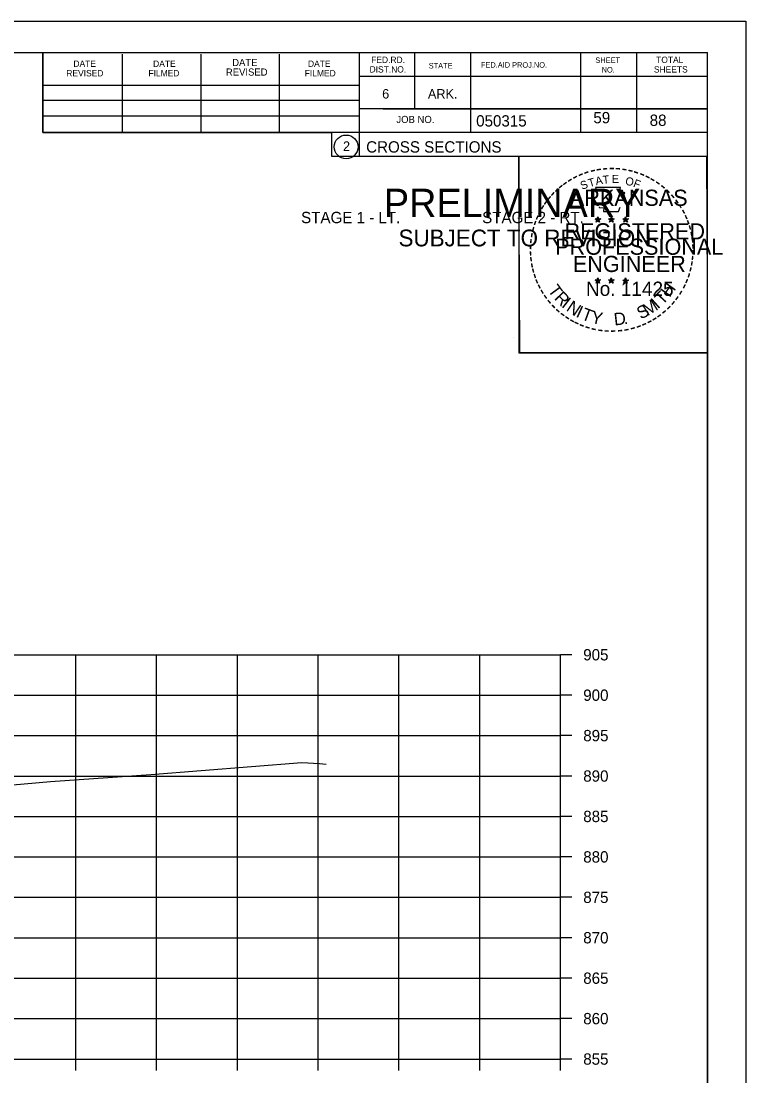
# Model space of a CAD drawing. Extents: x 1486524 to 1499135, y 326561 to 337924.
# Drawn here: x 1489056.1 to 1489145.8, y 330088.8 to 330219.2 of the extents above; entities that cross this region are included whole.
import ezdxf

# ---------------------------------------------------------------- set-up
doc = ezdxf.new("R2010")
doc.units = 0
for name, color, linetype in [('Default', 7, 'Continuous'), ('E_Const Align', 7, 'Continuous'), ('E_Const Align Station', 7, 'Continuous'), ('E_Ownership Information', 7, 'Continuous'), ('E_Property Line', 7, 'Continuous'), ('E_Quarter Calls', 7, 'Continuous'), ('E_Section Line', 7, 'Continuous'), ('E_Station Offset', 7, 'Continuous'), ('E_Tract Number', 7, 'Continuous'), ('S_SIXTEEN_SECTION', 7, 'Continuous')]:
    doc.layers.add(name, color=color, linetype=linetype)

msp = doc.modelspace()

# ---------------------------------------------------------------- linework, layer by layer
at = {"layer": 'E_Const Align'}
for p, q in [((1489122.89, 330090.89), (1489122.89, 330140.89)), ((1489124.29, 330140.89), (1489122.89, 330140.89)), ((1489124.29, 330135.89), (1489122.89, 330135.89)), ((1489124.29, 330130.89), (1489122.89, 330130.89)), ((1489124.29, 330125.89), (1489122.89, 330125.89)), ((1489124.29, 330120.89), (1489122.89, 330120.89)), ((1489124.29, 330115.89), (1489122.89, 330115.89)), ((1489124.29, 330110.89), (1489122.89, 330110.89)), ((1489124.29, 330105.89), (1489122.89, 330105.89)), ((1489124.29, 330100.89), (1489122.89, 330100.89)), ((1489124.29, 330095.89), (1489122.89, 330095.89)), ((1488842.89, 330090.89), (1489122.89, 330090.89)), ((1489062.89, 330089.49), (1489062.89, 330090.89)), ((1489072.89, 330089.49), (1489072.89, 330090.89)), ((1489082.89, 330089.49), (1489082.89, 330090.89)), ((1489092.89, 330089.49), (1489092.89, 330090.89)), ((1489102.89, 330089.49), (1489102.89, 330090.89)), ((1489112.89, 330089.49), (1489112.89, 330090.89)), ((1489122.89, 330089.49), (1489122.89, 330090.89)), ((1489124.29, 330090.89), (1489122.89, 330090.89))]:
    msp.add_line(p, q, dxfattribs=at)
at = {"layer": 'E_Ownership Information'}
for p, q in [((1488842.89, 330140.89), (1489122.89, 330140.89)), ((1489062.89, 330090.89), (1489062.89, 330140.89)), ((1489072.89, 330090.89), (1489072.89, 330140.89)), ((1489082.89, 330090.89), (1489082.89, 330140.89)), ((1489092.89, 330090.89), (1489092.89, 330140.89)), ((1489102.89, 330090.89), (1489102.89, 330140.89)), ((1489112.89, 330090.89), (1489112.89, 330140.89)), ((1489122.89, 330090.89), (1489122.89, 330140.89)), ((1488842.89, 330135.89), (1489122.89, 330135.89)), ((1488842.89, 330130.89), (1489122.89, 330130.89)), ((1488842.89, 330125.89), (1489122.89, 330125.89)), ((1488842.89, 330120.89), (1489122.89, 330120.89)), ((1488842.89, 330115.89), (1489122.89, 330115.89)), ((1488842.89, 330110.89), (1489122.89, 330110.89)), ((1488842.89, 330105.89), (1489122.89, 330105.89)), ((1488842.89, 330100.89), (1489122.89, 330100.89)), ((1488842.89, 330095.89), (1489122.89, 330095.89)), ((1488842.89, 330090.89), (1489122.89, 330090.89))]:
    msp.add_line(p, q, dxfattribs=at)
at = {"layer": 'E_Property Line'}
for p, q in [((1488824.89, 330215.35), (1489141.07, 330215.35)), ((1489058.81, 330205.47), (1489058.81, 330215.35)), ((1489068.67, 330205.47), (1489068.67, 330215.15)), ((1489078.43, 330205.47), (1489078.43, 330215.15)), ((1489088.11, 330205.47), (1489088.11, 330215.15)), ((1489097.97, 330215.35), (1489097.97, 330202.55)), ((1489104.81, 330215.35), (1489104.81, 330208.41)), ((1489111.75, 330215.35), (1489111.75, 330205.47)), ((1489125.33, 330215.35), (1489125.33, 330205.47)), ((1489132.27, 330215.35), (1489132.27, 330205.47)), ((1489141.07, 330009.89), (1489141.07, 330215.35)), ((1489141.07, 330212.41), (1489097.97, 330212.41)), ((1489141.07, 330212.43), (1489141.07, 330212.43)), ((1489058.81, 330211.33), (1489097.97, 330211.33)), ((1489058.81, 330209.47), (1489097.97, 330209.47)), ((1489141.07, 330208.41), (1489097.97, 330208.41)), ((1489100.93, 330208.41), (1489141.07, 330208.41)), ((1489058.81, 330205.47), (1489058.81, 330207.53)), ((1489058.81, 330207.53), (1489097.97, 330207.53)), ((1489141.07, 330205.47), (1489058.81, 330205.47)), ((1489097.97, 330202.55), (1489141.07, 330202.55))]:
    msp.add_line(p, q, dxfattribs=at)
msp.add_circle((1489096.35, 330203.69), 1.47, dxfattribs=at)
at = {"layer": 'E_Quarter Calls'}
for p, q in [((1488812.48, 330219.25), (1489145.82, 330219.25)), ((1489117.1, 330180.1), (1489117.1, 330180.1))]:
    msp.add_line(p, q, dxfattribs=at)
for points in [[(1488812.48, 330219.25), (1489145.82, 330219.25), (1489145.82, 330005.91), (1488812.48, 330005.91)], [(1489058.81, 330215.35), (1489058.81, 330205.47), (1489094.54, 330205.47), (1489094.54, 330202.55), (1489117.74, 330202.55), (1489117.74, 330178.22), (1489141.07, 330178.22), (1489141.07, 330009.89), (1488824.89, 330009.89), (1488824.89, 330215.35)], [(1489117.74, 330202.55), (1489140.94, 330202.55), (1489141.07, 330178.22), (1489117.86, 330178.22)]]:
    msp.add_lwpolyline(points, close=True, dxfattribs=at)
at = {"layer": 'E_Tract Number'}
msp.add_lwpolyline([(1489053.23, 330124.65), (1489059.77, 330125.23), (1489072.2, 330126.08), (1489090.88, 330127.55), (1489093.05, 330127.42), (1489093.87, 330127.37)], dxfattribs=at)
at = {"layer": 'S_SIXTEEN_SECTION'}
for p, q in [((1489127.15, 330194.81), (1489127.5, 330194.7)), ((1489127.15, 330194.81), (1489127.4, 330194.77)), ((1489127.15, 330194.81), (1489127.39, 330194.69)), ((1489127.5, 330195.06), (1489127.46, 330194.81)), ((1489127.5, 330194.7), (1489127.5, 330195.06)), ((1489127.5, 330195.06), (1489127.55, 330194.81)), ((1489127.85, 330194.81), (1489127.5, 330194.7)), ((1489127.85, 330194.81), (1489127.56, 330194.76)), ((1489127.85, 330194.81), (1489127.64, 330194.71)), ((1489128.82, 330194.81), (1489129.17, 330194.7)), ((1489128.82, 330194.81), (1489129.07, 330194.77)), ((1489128.82, 330194.81), (1489129.06, 330194.69)), ((1489129.17, 330195.06), (1489129.13, 330194.81)), ((1489129.17, 330194.7), (1489129.17, 330195.06)), ((1489129.17, 330195.06), (1489129.22, 330194.81)), ((1489129.52, 330194.81), (1489129.17, 330194.7)), ((1489129.52, 330194.81), (1489129.23, 330194.76)), ((1489129.52, 330194.81), (1489129.31, 330194.71)), ((1489130.58, 330194.8), (1489130.93, 330194.69)), ((1489130.58, 330194.8), (1489130.84, 330194.75)), ((1489130.58, 330194.8), (1489130.82, 330194.68)), ((1489130.93, 330195.05), (1489130.89, 330194.8)), ((1489130.93, 330194.69), (1489130.93, 330195.05)), ((1489130.93, 330195.05), (1489130.98, 330194.8)), ((1489131.28, 330194.8), (1489130.93, 330194.69)), ((1489131.28, 330194.8), (1489130.99, 330194.75)), ((1489131.28, 330194.8), (1489131.08, 330194.7)), ((1489127.28, 330194.4), (1489127.5, 330194.7)), ((1489127.28, 330194.4), (1489127.41, 330194.65)), ((1489127.28, 330194.4), (1489127.5, 330194.62)), ((1489127.71, 330194.4), (1489127.5, 330194.7)), ((1489127.71, 330194.4), (1489127.5, 330194.62)), ((1489127.71, 330194.4), (1489127.58, 330194.69)), ((1489128.95, 330194.4), (1489129.17, 330194.7)), ((1489128.95, 330194.4), (1489129.08, 330194.65)), ((1489128.95, 330194.4), (1489129.17, 330194.62)), ((1489129.38, 330194.4), (1489129.17, 330194.7)), ((1489129.38, 330194.4), (1489129.17, 330194.62)), ((1489129.38, 330194.4), (1489129.25, 330194.69)), ((1489130.72, 330194.39), (1489130.93, 330194.69)), ((1489130.72, 330194.39), (1489130.84, 330194.63)), ((1489130.72, 330194.39), (1489130.93, 330194.61)), ((1489131.15, 330194.39), (1489130.93, 330194.69)), ((1489131.15, 330194.39), (1489130.93, 330194.6)), ((1489131.15, 330194.39), (1489131.01, 330194.68)), ((1489127.15, 330187.24), (1489127.5, 330187.13)), ((1489127.15, 330187.24), (1489127.4, 330187.19)), ((1489127.15, 330187.24), (1489127.38, 330187.12)), ((1489127.28, 330186.83), (1489127.5, 330187.13)), ((1489127.28, 330186.83), (1489127.41, 330187.07)), ((1489127.28, 330186.83), (1489127.49, 330187.05)), ((1489127.5, 330187.49), (1489127.45, 330187.24)), ((1489127.71, 330186.83), (1489127.49, 330187.04)), ((1489127.5, 330187.13), (1489127.5, 330187.49)), ((1489127.5, 330187.49), (1489127.54, 330187.24)), ((1489127.84, 330187.24), (1489127.5, 330187.13)), ((1489127.71, 330186.83), (1489127.5, 330187.13)), ((1489127.84, 330187.24), (1489127.56, 330187.19)), ((1489127.71, 330186.83), (1489127.57, 330187.12)), ((1489127.84, 330187.24), (1489127.64, 330187.14)), ((1489128.82, 330187.24), (1489129.16, 330187.13)), ((1489128.82, 330187.24), (1489129.07, 330187.19)), ((1489128.82, 330187.24), (1489129.05, 330187.12)), ((1489128.95, 330186.83), (1489129.16, 330187.13)), ((1489128.95, 330186.83), (1489129.07, 330187.07)), ((1489128.95, 330186.83), (1489129.16, 330187.05)), ((1489129.16, 330187.49), (1489129.12, 330187.24)), ((1489129.16, 330187.13), (1489129.16, 330187.49)), ((1489129.16, 330187.49), (1489129.21, 330187.24)), ((1489129.51, 330187.24), (1489129.16, 330187.13)), ((1489129.38, 330186.83), (1489129.16, 330187.13)), ((1489129.38, 330186.83), (1489129.16, 330187.04)), ((1489129.51, 330187.24), (1489129.23, 330187.19)), ((1489129.38, 330186.83), (1489129.24, 330187.12)), ((1489129.51, 330187.24), (1489129.31, 330187.14)), ((1489130.58, 330187.23), (1489130.93, 330187.12)), ((1489130.58, 330187.23), (1489130.84, 330187.18)), ((1489130.58, 330187.23), (1489130.82, 330187.11)), ((1489130.72, 330186.82), (1489130.93, 330187.12)), ((1489130.72, 330186.82), (1489130.84, 330187.06)), ((1489130.72, 330186.82), (1489130.93, 330187.04)), ((1489130.93, 330187.48), (1489130.89, 330187.23)), ((1489130.93, 330187.12), (1489130.93, 330187.48)), ((1489130.93, 330187.48), (1489130.98, 330187.23)), ((1489131.28, 330187.23), (1489130.93, 330187.12)), ((1489131.14, 330186.82), (1489130.93, 330187.12)), ((1489131.14, 330186.82), (1489130.93, 330187.03)), ((1489131.28, 330187.23), (1489130.99, 330187.18)), ((1489131.14, 330186.82), (1489131.01, 330187.11)), ((1489131.28, 330187.23), (1489131.07, 330187.13))]:
    msp.add_line(p, q, dxfattribs=at)
for points in [[(1489127.19, 330198.69), (1489127.46, 330197.86)], [(1489130.7, 330197.77), (1489130.84, 330198.05), (1489130.16, 330198.03), (1489130.31, 330198.69), (1489127.19, 330198.69)], [(1489127.68, 330196.27), (1489127.68, 330196.18), (1489128.25, 330196.16), (1489128.19, 330195.69), (1489130.06, 330195.69), (1489130.26, 330196.22)], [(1489127.5, 330195.06), (1489127.71, 330194.4), (1489127.15, 330194.81), (1489127.85, 330194.81), (1489127.28, 330194.4), (1489127.5, 330195.06)], [(1489129.17, 330195.06), (1489129.38, 330194.4), (1489128.82, 330194.81), (1489129.52, 330194.81), (1489128.95, 330194.4), (1489129.17, 330195.06)], [(1489130.93, 330195.05), (1489131.15, 330194.39), (1489130.58, 330194.8), (1489131.28, 330194.8), (1489130.72, 330194.39), (1489130.93, 330195.05)], [(1489127.5, 330187.49), (1489127.71, 330186.83), (1489127.15, 330187.24), (1489127.84, 330187.24), (1489127.28, 330186.83), (1489127.5, 330187.49)], [(1489129.16, 330187.49), (1489129.38, 330186.83), (1489128.82, 330187.24), (1489129.51, 330187.24), (1489128.95, 330186.83), (1489129.16, 330187.49)], [(1489130.93, 330187.48), (1489131.14, 330186.82), (1489130.58, 330187.23), (1489131.28, 330187.23), (1489130.72, 330186.82), (1489130.93, 330187.48)]]:
    msp.add_lwpolyline(points, dxfattribs=at)
for centre, radius in [((1489127.5, 330194.7), 0.172), ((1489127.5, 330194.7), 0.145), ((1489127.5, 330194.7), 0.116), ((1489127.5, 330194.7), 0.0991), ((1489129.17, 330194.7), 0.172), ((1489129.17, 330194.7), 0.145), ((1489129.17, 330194.7), 0.116), ((1489129.17, 330194.7), 0.0991), ((1489130.93, 330194.69), 0.172), ((1489130.93, 330194.69), 0.145), ((1489130.93, 330194.69), 0.116), ((1489130.93, 330194.69), 0.0991), ((1489127.5, 330194.7), 0.0747), ((1489127.5, 330194.7), 0.0495), ((1489127.5, 330194.7), 0.0296), ((1489129.17, 330194.7), 0.0747), ((1489129.17, 330194.7), 0.0495), ((1489129.17, 330194.7), 0.0296), ((1489130.93, 330194.69), 0.0747), ((1489130.93, 330194.69), 0.0495), ((1489130.93, 330194.69), 0.0296), ((1489127.49, 330187.13), 0.172), ((1489127.49, 330187.13), 0.145), ((1489127.49, 330187.13), 0.116), ((1489127.49, 330187.13), 0.0991), ((1489127.49, 330187.13), 0.0747), ((1489127.49, 330187.13), 0.0495), ((1489127.49, 330187.13), 0.0296), ((1489129.16, 330187.13), 0.172), ((1489129.16, 330187.13), 0.145), ((1489129.16, 330187.13), 0.116), ((1489129.16, 330187.13), 0.0991), ((1489129.16, 330187.13), 0.0747), ((1489129.16, 330187.13), 0.0495), ((1489129.16, 330187.13), 0.0296), ((1489130.93, 330187.12), 0.172), ((1489130.93, 330187.12), 0.145), ((1489130.93, 330187.12), 0.116), ((1489130.93, 330187.12), 0.0991), ((1489130.93, 330187.12), 0.0747), ((1489130.93, 330187.12), 0.0495), ((1489130.93, 330187.12), 0.0296)]:
    msp.add_circle(centre, radius, dxfattribs=at)

# ---------------------------------------------------------------- texts
at = {"layer": 'Default'}
for s, p in [('STAGE 1 - LT.', (1489090.78, 330194.26)), ('STAGE 2 - RT.', (1489113.18, 330194.26))]:
    msp.add_text(s, height=1.4, dxfattribs=at).set_placement(p)
at = {"layer": 'E_Const Align Station'}
for s, p in [('905', (1489125.69, 330140.19)), ('900', (1489125.69, 330135.19)), ('895', (1489125.69, 330130.19)), ('890', (1489125.69, 330125.19)), ('885', (1489125.69, 330120.19)), ('880', (1489125.69, 330115.19)), ('875', (1489125.69, 330110.19)), ('870', (1489125.69, 330105.19)), ('865', (1489125.69, 330100.19)), ('860', (1489125.69, 330095.19)), ('855', (1489125.69, 330090.19))]:
    msp.add_text(s, height=1.4, dxfattribs=at).set_placement(p)
at = {"layer": 'E_Property Line'}
for s, height, p in [('DATE', 0.782, (1489062.61, 330213.59)), ('DATE', 0.782, (1489072.47, 330213.59)), ('DATE', 0.879, (1489082.25, 330213.69)), ('DATE', 0.782, (1489091.63, 330213.59)), ('FED.RD.', 0.782, (1489099.45, 330214.07)), ('SHEET', 0.684, (1489127.19, 330214.07)), ('TOTAL', 0.782, (1489134.71, 330214.07)), ('REVISED', 0.782, (1489061.73, 330212.41)), ('FILMED', 0.782, (1489071.89, 330212.41)), ('REVISED', 0.879, (1489081.47, 330212.51)), ('FILMED', 0.782, (1489091.23, 330212.41)), ('DIST.NO.', 0.782, (1489099.25, 330212.89)), ('STATE', 0.684, (1489106.57, 330213.39)), ('FED.AID PROJ.NO.', 0.684, (1489113.03, 330213.49)), ('NO.', 0.684, (1489127.97, 330212.89)), ('SHEETS', 0.782, (1489134.43, 330212.89)), ('6', 1.17, (1489100.81, 330209.67)), ('ARK.', 1.172, (1489106.47, 330209.67)), ('JOB NO.', 0.879, (1489102.57, 330206.65)), ('050315', 1.4, (1489112.44, 330206.21)), ('2', 1.17, (1489095.97, 330203.2)), ('CROSS SECTIONS', 1.4, (1489098.83, 330202.99))]:
    msp.add_text(s, height=height, rotation=360, dxfattribs=at).set_placement(p)
at = {"layer": 'E_Section Line'}
for s, height, p in [('PRELIMINARY', 3.5, (1489101.02, 330195.02)), ('DWB', 0.01, (1489101.76, 330196.87)), ('SUBJECT TO REVISION', 2.0751, (1489102.83, 330191.39))]:
    msp.add_text(s, height=height, rotation=360, dxfattribs=at).set_placement(p)
at = {"layer": 'E_Station Offset'}
for s, p in [('59', (1489126.94, 330206.61)), ('88', (1489133.91, 330206.29))]:
    msp.add_text(s, height=1.4, dxfattribs=at).set_placement(p)
at = {"layer": 'S_SIXTEEN_SECTION'}
for s, height, rotation, p in [('-', 1.6, 28.7918, (1489124.67, 330199.23)), ('-', 1.6, 24.3072, (1489125.31, 330199.55)), ('-', 1.6, 19.1761, (1489125.94, 330199.82)), ('-', 1.6, 13.6301, (1489126.69, 330200.06)), ('A', 1, 11.2132, (1489127.29, 330198.95)), ('-', 1.6, 10.2193, (1489127.37, 330200.22)), ('T', 1, 6.0228, (1489128.14, 330199.11)), ('-', 1.6, 5.8968, (1489128.1, 330200.33)), ('-', 1.6, 0.1862, (1489128.87, 330200.4)), ('E', 1, 0.8323, (1489129.24, 330199.22)), ('-', 1.6, 357.743, (1489129.59, 330200.39)), ('-', 1.6, 352.1617, (1489130.34, 330200.33)), ('-', 1.6, 347.2049, (1489131.05, 330200.22)), ('-', 1.6, 342.3362, (1489131.69, 330200.06)), ('-', 1.6, 337.8551, (1489132.42, 330199.84)), ('-', 1.6, 334.1211, (1489133.06, 330199.57)), ('-', 1.6, 38.9507, (1489123.02, 330198.09)), ('-', 1.6, 36.2317, (1489123.5, 330198.46)), ('-', 1.6, 34.0636, (1489124.08, 330198.86)), ('S', 1, 21.594, (1489125.55, 330198.37)), ('T', 1, 16.4036, (1489126.46, 330198.7)), ('O', 1, 350.4515, (1489130.84, 330199.01)), ('F', 1, 340.0707, (1489131.8, 330198.79)), ('-', 1.6, 329.6409, (1489133.63, 330199.29)), ('-', 1.6, 325.8627, (1489134.28, 330198.92)), ('-', 1.6, 320.5297, (1489134.89, 330198.5)), ('-', 1.6, 50.6142, (1489121.74, 330196.71)), ('-', 1.6, 48.423, (1489122.14, 330197.19)), ('-', 1.6, 42.9622, (1489122.59, 330197.67)), ('ARKANSAS', 2, 360, (1489124.04, 330196.4)), ('-', 1.6, 315.5786, (1489135.49, 330198.01)), ('-', 1.6, 309.8797, (1489136.06, 330197.46)), ('-', 1.6, 58.0706, (1489121, 330195.61)), ('-', 1.6, 54.2325, (1489121.32, 330196.14)), ('-', 1.6, 306.6522, (1489136.58, 330196.86)), ('-', 1.4, 303.6753, (1489137.07, 330196.29)), ('-', 1.6, 67.7743, (1489120.43, 330194.39)), ('-', 1.6, 62.8713, (1489120.69, 330195)), ('-', 1.6, 299.6684, (1489137.39, 330195.68)), ('-', 1.6, 294.6628, (1489137.71, 330195.07)), ('-', 1.6, 75.461, (1489120.01, 330193.04)), ('-', 1.6, 72.3945, (1489120.21, 330193.76)), ('REGISTERED', 2, 360, (1489123.37, 330192.25)), ('DWB', 0.01, 360, (1489127.49, 330194.69)), ('DWB', 0.01, 360, (1489129.16, 330194.69)), ('DWB', 0.01, 360, (1489130.92, 330194.68)), ('-', 1.6, 290.5728, (1489137.97, 330194.49)), ('-', 1.6, 285.1233, (1489138.2, 330193.91)), ('-', 1.6, 85.1863, (1489119.8, 330191.64)), ('-', 1.6, 81.2013, (1489119.88, 330192.33)), ('PROFESSIONAL', 2, 360, (1489122.22, 330190.35)), ('-', 1.6, 280.5493, (1489138.4, 330193.17)), ('-', 1.6, 276.5962, (1489138.56, 330192.4)), ('-', 1.6, 89.0622, (1489119.78, 330190.94)), ('-', 1.6, 274.3301, (1489138.62, 330191.68)), ('-', 1.6, 269.9407, (1489138.66, 330191.05)), ('-', 1.6, 94.1959, (1489119.81, 330190.21)), ('-', 1.6, 98.9479, (1489119.89, 330189.55)), ('ENGINEER', 2, 360, (1489124.41, 330188.22)), ('-', 1.6, 263.5172, (1489138.64, 330190.38)), ('-', 1.6, 101.7149, (1489120.02, 330188.81)), ('-', 1.6, 105.4578, (1489120.18, 330188.22)), ('-', 1.6, 255.7626, (1489138.46, 330189.05)), ('-', 1.6, 260.9953, (1489138.57, 330189.73)), ('-', 1.6, 109.0874, (1489120.4, 330187.59)), ('-', 1.6, 114.0643, (1489120.65, 330186.99)), ('No. 11425', 1.757, 360, (1489126.03, 330185.27)), ('DWB', 0.01, 360, (1489127.48, 330187.12)), ('DWB', 0.01, 360, (1489129.15, 330187.12)), ('DWB', 0.01, 360, (1489130.92, 330187.11)), ('H', 1.54, 54.6088, (1489136.38, 330185)), ('-', 1.6, 247.8887, (1489138.05, 330187.66)), ('-', 1.6, 252.8681, (1489138.28, 330188.33)), ('-', 1.6, 115.7289, (1489120.96, 330186.37)), ('-', 1.6, 120.4471, (1489121.31, 330185.79)), ('T', 1.54, 306.0406, (1489121.25, 330185.96)), ('R', 1.54, 314.005, (1489122.02, 330184.92)), ('T', 1.54, 46.6444, (1489135.49, 330184.06)), ('-', 1.6, 239.0712, (1489137.4, 330186.28)), ('-', 1.6, 244.6197, (1489137.79, 330187.03)), ('-', 1.6, 125.8934, (1489121.72, 330185.23)), ('-', 1.6, 130.7181, (1489122.18, 330184.67)), ('I', 1.54, 321.9694, (1489122.92, 330183.98)), ('N', 1.54, 326.5002, (1489123.49, 330183.51)), ('M', 1.54, 32.6563, (1489133.64, 330182.73)), ('I', 1.54, 42.1136, (1489134.92, 330183.58)), ('-', 1.6, 231.2538, (1489136.56, 330185.06)), ('-', 1.6, 233.8452, (1489136.99, 330185.63)), ('-', 1.6, 134.2238, (1489122.7, 330184.13)), ('-', 1.6, 138.9338, (1489123.22, 330183.66)), ('-', 1.6, 144.6463, (1489123.78, 330183.26)), ('I', 1.54, 335.3603, (1489124.69, 330182.73)), ('T', 1.54, 339.8912, (1489125.35, 330182.4)), ('Y', 1.54, 347.8556, (1489126.57, 330181.95)), ('D', 1.54, 6.3969, (1489129.56, 330181.6)), ('S', 1.54, 26.9312, (1489132.8, 330182.33)), ('-', 1.6, 221.0851, (1489135.56, 330183.99)), ('-', 1.6, 225.7653, (1489136.09, 330184.5)), ('-', 1.6, 148.0898, (1489124.34, 330182.89)), ('-', 1.6, 151.5704, (1489124.92, 330182.56)), ('-', 1.6, 154.6002, (1489125.44, 330182.32)), ('-', 1.6, 158.5612, (1489126.06, 330182.06)), ('.', 1.54, 13.7642, (1489130.75, 330181.72)), ('-', 1.6, 204.2516, (1489133.3, 330182.46)), ('-', 1.6, 207.3568, (1489133.92, 330182.78)), ('-', 1.6, 212.2491, (1489134.48, 330183.13)), ('-', 1.6, 215.7363, (1489135.01, 330183.51)), ('-', 1.6, 162.7983, (1489126.75, 330181.85)), ('-', 1.6, 167.5555, (1489127.46, 330181.68)), ('-', 1.6, 173.1155, (1489128.24, 330181.57)), ('-', 1.6, 176.5183, (1489128.98, 330181.52)), ('-', 1.6, 181.5918, (1489129.73, 330181.54)), ('-', 1.6, 185.8167, (1489130.54, 330181.62)), ('-', 1.6, 191.2858, (1489131.27, 330181.75)), ('-', 1.6, 195.4743, (1489132, 330181.95)), ('-', 1.6, 200.7184, (1489132.68, 330182.19))]:
    msp.add_text(s, height=height, rotation=rotation, dxfattribs=at).set_placement(p)

doc.saveas('drawing.dxf')
